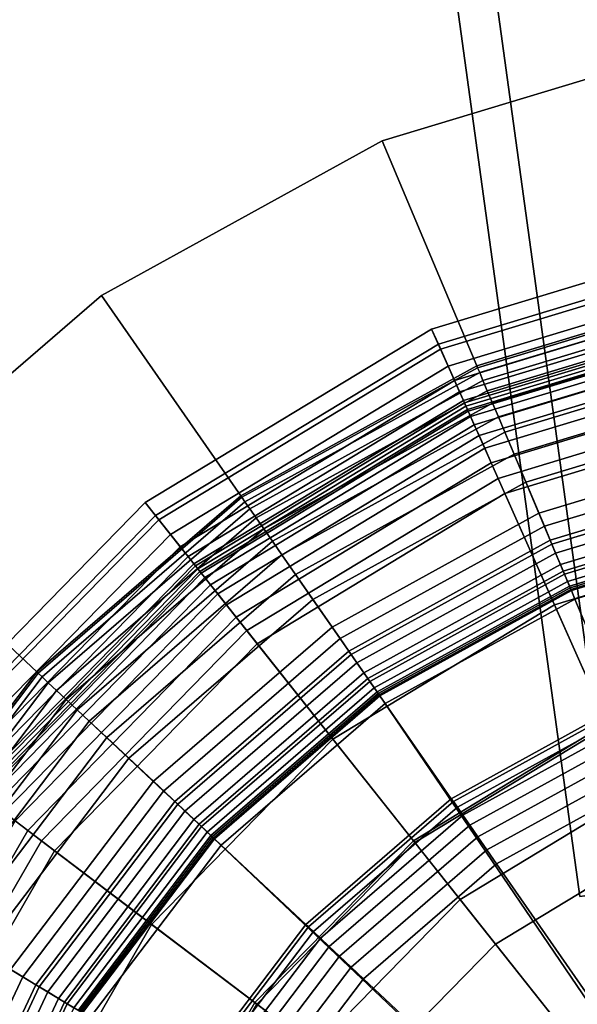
# Model space of a CAD drawing. Extents: x -43.1 to 43.1, y -41.3 to 41.3.
# Tile 251 of 656: x 3.646 to 4.155, y -32.685 to -31.786. Entities that reach past the tile are written whole.
import ezdxf

# ---------------------------------------------------------------- set-up
doc = ezdxf.new("R2010")
doc.units = 0
for name, color, linetype in [('LAMP', 7, 'CONTINUOUS'), ('LAMP_SUPPORT', 18, 'CONTINUOUS'), ('METAL_BASE', 254, 'CONTINUOUS')]:
    doc.layers.add(name, color=color, linetype=linetype)

msp = doc.modelspace()

# ---------------------------------------------------------------- linework, layer by layer
at = {"layer": 'LAMP'}
for points in [[(4.0224, -32.0681, 24.6401), (4.3152, -31.9796, 24.6401), (4.3177, -31.9946, 24.7579), (4.0286, -32.082, 24.7579)], [(4.0305, -32.0864, 24.3843), (4.3185, -31.9993, 24.3843), (4.3152, -31.9796, 24.6401), (4.0224, -32.0681, 24.6401)], [(4.0286, -32.082, 24.7579), (4.3177, -31.9946, 24.7579), (4.3275, -32.0524, 24.8806), (4.0525, -32.1355, 24.8806)], [(4.0375, -32.102, 24.0998), (4.3214, -32.0162, 24.0998), (4.3185, -31.9993, 24.3843), (4.0305, -32.0864, 24.3843)], [(4.0433, -32.115, 23.7996), (4.3238, -32.0303, 23.7996), (4.3214, -32.0162, 24.0998), (4.0375, -32.102, 24.0998)], [(4.048, -32.1255, 23.4966), (4.3257, -32.0416, 23.4966), (4.3238, -32.0303, 23.7996), (4.0433, -32.115, 23.7996)], [(4.0515, -32.1333, 23.2036), (4.3271, -32.05, 23.2036), (4.3257, -32.0416, 23.4966), (4.048, -32.1255, 23.4966)], [(4.0538, -32.1386, 22.9337), (4.3281, -32.0558, 22.9337), (4.3271, -32.05, 23.2036), (4.0515, -32.1333, 23.2036)], [(4.0525, -32.1355, 24.8806), (4.3275, -32.0524, 24.8806), (4.3427, -32.1418, 24.9998), (4.0893, -32.2183, 24.9998)], [(4.0551, -32.1415, 22.6997), (4.3286, -32.0588, 22.6997), (4.3281, -32.0558, 22.9337), (4.0538, -32.1386, 22.9337)], [(4.0559, -32.1432, 22.6845), (4.3289, -32.0607, 22.6845), (4.3286, -32.0588, 22.6997), (4.0551, -32.1415, 22.6997)], [(4.058, -32.1481, 22.6707), (4.3298, -32.0659, 22.6707), (4.3289, -32.0607, 22.6845), (4.0559, -32.1432, 22.6845)], [(3.7608, -32.2266, 24.6401), (4.0224, -32.0681, 24.6401), (4.0286, -32.082, 24.7579), (3.7703, -32.2385, 24.7579)], [(3.7733, -32.2423, 24.3843), (4.0305, -32.0864, 24.3843), (4.0224, -32.0681, 24.6401), (3.7608, -32.2266, 24.6401)], [(4.0614, -32.1556, 22.6586), (4.3312, -32.074, 22.6586), (4.3298, -32.0659, 22.6707), (4.058, -32.1481, 22.6707)], [(4.0657, -32.1654, 22.6486), (4.333, -32.0846, 22.6486), (4.3312, -32.074, 22.6586), (4.0614, -32.1556, 22.6586)], [(3.7703, -32.2385, 24.7579), (4.0286, -32.082, 24.7579), (4.0525, -32.1355, 24.8806), (3.8067, -32.2845, 24.8806)], [(3.7839, -32.2557, 24.0998), (4.0375, -32.102, 24.0998), (4.0305, -32.0864, 24.3843), (3.7733, -32.2423, 24.3843)], [(4.0709, -32.177, 22.6411), (4.3351, -32.0972, 22.6411), (4.333, -32.0846, 22.6486), (4.0657, -32.1654, 22.6486)], [(4.0768, -32.1902, 22.6365), (4.3375, -32.1114, 22.6365), (4.3351, -32.0972, 22.6411), (4.0709, -32.177, 22.6411)], [(3.7928, -32.2669, 23.7996), (4.0433, -32.115, 23.7996), (4.0375, -32.102, 24.0998), (3.7839, -32.2557, 24.0998)], [(3.7999, -32.2758, 23.4966), (4.048, -32.1255, 23.4966), (4.0433, -32.115, 23.7996), (3.7928, -32.2669, 23.7996)], [(4.0832, -32.2045, 22.6352), (4.3401, -32.1268, 22.6352), (4.3375, -32.1114, 22.6365), (4.0768, -32.1902, 22.6365)], [(3.8052, -32.2826, 23.2036), (4.0515, -32.1333, 23.2036), (4.048, -32.1255, 23.4966), (3.7999, -32.2758, 23.4966)], [(3.8088, -32.2871, 22.9337), (4.0538, -32.1386, 22.9337), (4.0515, -32.1333, 23.2036), (3.8052, -32.2826, 23.2036)], [(4.1828, -32.4282, 22.6428), (4.381, -32.3683, 22.6428), (4.3401, -32.1268, 22.6352), (4.0832, -32.2045, 22.6352)], [(3.8067, -32.2845, 24.8806), (4.0525, -32.1355, 24.8806), (4.0893, -32.2183, 24.9998), (3.863, -32.3555, 24.9998)], [(3.8107, -32.2895, 22.6997), (4.0551, -32.1415, 22.6997), (4.0538, -32.1386, 22.9337), (3.8088, -32.2871, 22.9337)], [(3.8119, -32.2911, 22.6845), (4.0559, -32.1432, 22.6845), (4.0551, -32.1415, 22.6997), (3.8107, -32.2895, 22.6997)], [(4.0893, -32.2183, 24.9998), (4.3427, -32.1418, 24.9998), (4.3612, -32.2515, 25.107), (4.1346, -32.32, 25.107)], [(3.8152, -32.2952, 22.6707), (4.058, -32.1481, 22.6707), (4.0559, -32.1432, 22.6845), (3.8119, -32.2911, 22.6845)], [(3.8203, -32.3016, 22.6586), (4.0614, -32.1556, 22.6586), (4.058, -32.1481, 22.6707), (3.8152, -32.2952, 22.6707)], [(3.827, -32.31, 22.6486), (4.0657, -32.1654, 22.6486), (4.0614, -32.1556, 22.6586), (3.8203, -32.3016, 22.6586)], [(3.8349, -32.3201, 22.6411), (4.0709, -32.177, 22.6411), (4.0657, -32.1654, 22.6486), (3.827, -32.31, 22.6486)], [(3.8439, -32.3314, 22.6365), (4.0768, -32.1902, 22.6365), (4.0709, -32.177, 22.6411), (3.8349, -32.3201, 22.6411)], [(3.8536, -32.3436, 22.6352), (4.0832, -32.2045, 22.6352), (4.0768, -32.1902, 22.6365), (3.8439, -32.3314, 22.6365)], [(4.0058, -32.5355, 22.6428), (4.1828, -32.4282, 22.6428), (4.0832, -32.2045, 22.6352), (3.8536, -32.3436, 22.6352)], [(3.863, -32.3555, 24.9998), (4.0893, -32.2183, 24.9998), (4.1346, -32.32, 25.107), (3.9322, -32.4427, 25.107)], [(3.5469, -32.4452, 24.6401), (3.7608, -32.2266, 24.6401), (3.7703, -32.2385, 24.7579), (3.559, -32.4544, 24.7579)], [(3.5628, -32.4573, 24.3843), (3.7733, -32.2423, 24.3843), (3.7608, -32.2266, 24.6401), (3.5469, -32.4452, 24.6401)], [(3.559, -32.4544, 24.7579), (3.7703, -32.2385, 24.7579), (3.8067, -32.2845, 24.8806), (3.6057, -32.4898, 24.8806)], [(3.5765, -32.4677, 24.0998), (3.7839, -32.2557, 24.0998), (3.7733, -32.2423, 24.3843), (3.5628, -32.4573, 24.3843)], [(3.5878, -32.4763, 23.7996), (3.7928, -32.2669, 23.7996), (3.7839, -32.2557, 24.0998), (3.5765, -32.4677, 24.0998)], [(4.1346, -32.32, 25.107), (4.3612, -32.2515, 25.107), (4.3814, -32.3704, 25.1939), (4.1837, -32.4301, 25.1939)], [(3.5969, -32.4832, 23.4966), (3.7999, -32.2758, 23.4966), (3.7928, -32.2669, 23.7996), (3.5878, -32.4763, 23.7996)], [(3.6038, -32.4884, 23.2036), (3.8052, -32.2826, 23.2036), (3.7999, -32.2758, 23.4966), (3.5969, -32.4832, 23.4966)], [(3.6084, -32.4919, 22.9337), (3.8088, -32.2871, 22.9337), (3.8052, -32.2826, 23.2036), (3.6038, -32.4884, 23.2036)], [(3.6057, -32.4898, 24.8806), (3.8067, -32.2845, 24.8806), (3.863, -32.3555, 24.9998), (3.6779, -32.5446, 24.9998)], [(3.6109, -32.4937, 22.6997), (3.8107, -32.2895, 22.6997), (3.8088, -32.2871, 22.9337), (3.6084, -32.4919, 22.9337)], [(3.6124, -32.4949, 22.6845), (3.8119, -32.2911, 22.6845), (3.8107, -32.2895, 22.6997), (3.6109, -32.4937, 22.6997)], [(3.6166, -32.4981, 22.6707), (3.8152, -32.2952, 22.6707), (3.8119, -32.2911, 22.6845), (3.6124, -32.4949, 22.6845)], [(3.6232, -32.5031, 22.6586), (3.8203, -32.3016, 22.6586), (3.8152, -32.2952, 22.6707), (3.6166, -32.4981, 22.6707)], [(3.6317, -32.5096, 22.6486), (3.827, -32.31, 22.6486), (3.8203, -32.3016, 22.6586), (3.6232, -32.5031, 22.6586)], [(3.6419, -32.5173, 22.6411), (3.8349, -32.3201, 22.6411), (3.827, -32.31, 22.6486), (3.6317, -32.5096, 22.6486)], [(3.6534, -32.526, 22.6365), (3.8439, -32.3314, 22.6365), (3.8349, -32.3201, 22.6411), (3.6419, -32.5173, 22.6411)], [(3.9322, -32.4427, 25.107), (4.1346, -32.32, 25.107), (4.1837, -32.4301, 25.1939), (4.0071, -32.5372, 25.1939)], [(3.6659, -32.5355, 22.6352), (3.8536, -32.3436, 22.6352), (3.8439, -32.3314, 22.6365), (3.6534, -32.526, 22.6365)], [(3.8609, -32.6834, 22.6428), (4.0058, -32.5355, 22.6428), (3.8536, -32.3436, 22.6352), (3.6659, -32.5355, 22.6352)], [(3.6779, -32.5446, 24.9998), (3.863, -32.3555, 24.9998), (3.9322, -32.4427, 25.107), (3.7666, -32.6119, 25.107)], [(4.0484, -32.5892, 22.1433), (4.2107, -32.4908, 22.1433), (4.1828, -32.4282, 22.6428), (4.0058, -32.5355, 22.6428)], [(4.0071, -32.5372, 25.1939), (4.1837, -32.4301, 25.1939), (4.232, -32.5384, 25.2522), (4.0808, -32.63, 25.2522)], [(4.2107, -32.4908, 22.1433), (4.0484, -32.5892, 22.1433), (4.519, -33.1826, 22.1433), (4.3925, -32.4359, 22.1433)], [(3.7666, -32.6119, 25.107), (3.9322, -32.4427, 25.107), (4.0071, -32.5372, 25.1939), (3.8627, -32.6847, 25.1939)], [(3.4621, -32.7387, 24.8806), (3.6057, -32.4898, 24.8806), (3.6779, -32.5446, 24.9998), (3.5457, -32.7738, 24.9998)], [(3.5173, -32.7619, 22.6365), (3.6534, -32.526, 22.6365), (3.6419, -32.5173, 22.6411), (3.504, -32.7563, 22.6411)], [(3.5317, -32.768, 22.6352), (3.6659, -32.5355, 22.6352), (3.6534, -32.526, 22.6365), (3.5173, -32.7619, 22.6365)], [(3.7575, -32.8628, 22.6428), (3.8609, -32.6834, 22.6428), (3.6659, -32.5355, 22.6352), (3.5317, -32.768, 22.6352)], [(3.9156, -32.7249, 22.1433), (4.0484, -32.5892, 22.1433), (4.0058, -32.5355, 22.6428), (3.8609, -32.6834, 22.6428)], [(3.8627, -32.6847, 25.1939), (4.0071, -32.5372, 25.1939), (4.0808, -32.63, 25.2522), (3.9571, -32.7564, 25.2522)], [(4.0808, -32.63, 25.2522), (4.232, -32.5384, 25.2522), (4.2747, -32.6344, 25.2735), (4.1461, -32.7124, 25.2735)], [(3.5457, -32.7738, 24.9998), (3.6779, -32.5446, 24.9998), (3.7666, -32.6119, 25.107), (3.6483, -32.8169, 25.107)], [(3.9156, -32.7249, 22.1433), (3.8207, -32.8893, 22.1433), (4.519, -33.1826, 22.1433), (4.0484, -32.5892, 22.1433)], [(4.2747, -32.6344, 25.2735), (4.4187, -32.5909, 25.2735), (4.519, -33.1826, 25.2735), (4.1461, -32.7124, 25.2735)], [(3.6483, -32.8169, 25.107), (3.7666, -32.6119, 25.107), (3.8627, -32.6847, 25.1939), (3.7595, -32.8636, 25.1939)], [(3.9571, -32.7564, 25.2522), (4.0808, -32.63, 25.2522), (4.1461, -32.7124, 25.2735), (4.0408, -32.8199, 25.2735)], [(3.8207, -32.8893, 22.1433), (3.9156, -32.7249, 22.1433), (3.8609, -32.6834, 22.6428), (3.7575, -32.8628, 22.6428)], [(3.7595, -32.8636, 25.1939), (3.8627, -32.6847, 25.1939), (3.9571, -32.7564, 25.2522), (3.8687, -32.9095, 25.2522)]]:
    msp.add_3dface(points, dxfattribs=at)
at = {"layer": 'LAMP_SUPPORT'}
for points in [[(4.2994, -32.0305, 19.0011), (4.0637, -32.1017, 19.0011), (4.0644, -32.1034, 18.9861), (4.2997, -32.0322, 18.9861)], [(4.2994, -32.0305, 22.465), (4.0637, -32.1017, 22.465), (4.0637, -32.1017, 19.0011), (4.2994, -32.0305, 19.0011)], [(4.2997, -32.0322, 22.48), (4.0644, -32.1034, 22.48), (4.0637, -32.1017, 22.465), (4.2994, -32.0305, 22.465)], [(4.2997, -32.0322, 18.9861), (4.0644, -32.1034, 18.9861), (4.0663, -32.1079, 18.9723), (4.3007, -32.0371, 18.9723)], [(4.3007, -32.0371, 22.4939), (4.0663, -32.1079, 22.4939), (4.0644, -32.1034, 22.48), (4.2997, -32.0322, 22.48)], [(4.3007, -32.0371, 18.9723), (4.0663, -32.1079, 18.9723), (4.0693, -32.1151, 18.9601), (4.3021, -32.0447, 18.9601)], [(4.3021, -32.0447, 22.5061), (4.0693, -32.1151, 22.5061), (4.0663, -32.1079, 22.4939), (4.3007, -32.0371, 22.4939)], [(4.3021, -32.0447, 18.9601), (4.0693, -32.1151, 18.9601), (4.0733, -32.1244, 18.9499), (4.304, -32.0547, 18.9499)], [(4.304, -32.0547, 22.5162), (4.0733, -32.1244, 22.5162), (4.0693, -32.1151, 22.5061), (4.3021, -32.0447, 22.5061)], [(4.304, -32.0547, 18.9499), (4.0733, -32.1244, 18.9499), (4.078, -32.1357, 18.9421), (4.3063, -32.0667, 18.9421)], [(4.3063, -32.0667, 22.524), (4.078, -32.1357, 22.524), (4.0733, -32.1244, 22.5162), (4.304, -32.0547, 22.5162)], [(4.3063, -32.0667, 18.9421), (4.078, -32.1357, 18.9421), (4.0834, -32.1484, 18.9372), (4.3089, -32.0803, 18.9372)], [(4.3089, -32.0803, 22.5289), (4.0834, -32.1484, 22.5289), (4.078, -32.1357, 22.524), (4.3063, -32.0667, 22.524)], [(4.3089, -32.0803, 18.9372), (4.0834, -32.1484, 18.9372), (4.0892, -32.1623, 18.9354), (4.3117, -32.095, 18.9354)], [(4.3117, -32.095, 22.5307), (4.0892, -32.1623, 22.5307), (4.0834, -32.1484, 22.5289), (4.3089, -32.0803, 22.5289)], [(4.3117, -32.095, 18.9354), (4.0892, -32.1623, 18.9354), (4.0977, -32.1825, 18.9338), (4.3158, -32.1166, 18.9338)], [(4.3292, -32.1866, 22.5307), (4.1254, -32.2482, 22.5307), (4.0892, -32.1623, 22.5307), (4.3117, -32.095, 22.5307)], [(4.0637, -32.1017, 19.0011), (3.848, -32.2204, 19.0011), (3.849, -32.2218, 18.9861), (4.0644, -32.1034, 18.9861)], [(4.0637, -32.1017, 22.465), (3.848, -32.2204, 22.465), (3.848, -32.2204, 19.0011), (4.0637, -32.1017, 19.0011)], [(4.0644, -32.1034, 22.48), (3.849, -32.2218, 22.48), (3.848, -32.2204, 22.465), (4.0637, -32.1017, 22.465)], [(4.0644, -32.1034, 18.9861), (3.849, -32.2218, 18.9861), (3.8518, -32.2259, 18.9723), (4.0663, -32.1079, 18.9723)], [(4.0663, -32.1079, 22.4939), (3.8518, -32.2259, 22.4939), (3.849, -32.2218, 22.48), (4.0644, -32.1034, 22.48)], [(4.0663, -32.1079, 18.9723), (3.8518, -32.2259, 18.9723), (3.8563, -32.2323, 18.9601), (4.0693, -32.1151, 18.9601)], [(4.0693, -32.1151, 22.5061), (3.8563, -32.2323, 22.5061), (3.8518, -32.2259, 22.4939), (4.0663, -32.1079, 22.4939)], [(4.0693, -32.1151, 18.9601), (3.8563, -32.2323, 18.9601), (3.8621, -32.2406, 18.9499), (4.0733, -32.1244, 18.9499)], [(4.0733, -32.1244, 22.5162), (3.8621, -32.2406, 22.5162), (3.8563, -32.2323, 22.5061), (4.0693, -32.1151, 22.5061)], [(4.0733, -32.1244, 18.9499), (3.8621, -32.2406, 18.9499), (3.869, -32.2506, 18.9421), (4.078, -32.1357, 18.9421)], [(4.078, -32.1357, 22.524), (3.869, -32.2506, 22.524), (3.8621, -32.2406, 22.5162), (4.0733, -32.1244, 22.5162)], [(4.3158, -32.1166, 18.9338), (4.0977, -32.1825, 18.9338), (4.1084, -32.2079, 18.929), (4.321, -32.1436, 18.929)], [(4.078, -32.1357, 18.9421), (3.869, -32.2506, 18.9421), (3.8769, -32.262, 18.9372), (4.0834, -32.1484, 18.9372)], [(4.0834, -32.1484, 22.5289), (3.8769, -32.262, 22.5289), (3.869, -32.2506, 22.524), (4.078, -32.1357, 22.524)], [(4.0834, -32.1484, 18.9372), (3.8769, -32.262, 18.9372), (3.8855, -32.2743, 18.9354), (4.0892, -32.1623, 18.9354)], [(4.0892, -32.1623, 22.5307), (3.8855, -32.2743, 22.5307), (3.8769, -32.262, 22.5289), (4.0834, -32.1484, 22.5289)], [(4.321, -32.1436, 18.929), (4.1084, -32.2079, 18.929), (4.1203, -32.2363, 18.9214), (4.3268, -32.1739, 18.9214)], [(4.0892, -32.1623, 18.9354), (3.8855, -32.2743, 18.9354), (3.8981, -32.2924, 18.9338), (4.0977, -32.1825, 18.9338)], [(4.1254, -32.2482, 22.5307), (3.9388, -32.3509, 22.5307), (3.8855, -32.2743, 22.5307), (4.0892, -32.1623, 22.5307)], [(4.3268, -32.1739, 18.9214), (4.1203, -32.2363, 18.9214), (4.1322, -32.2645, 18.9114), (4.3325, -32.204, 18.9114)], [(4.0977, -32.1825, 18.9338), (3.8981, -32.2924, 18.9338), (3.9138, -32.315, 18.929), (4.1084, -32.2079, 18.929)], [(4.3318, -32.2003, 22.5291), (4.1308, -32.2611, 22.5291), (4.1254, -32.2482, 22.5307), (4.3292, -32.1866, 22.5307)], [(4.3343, -32.2129, 22.5245), (4.1357, -32.2729, 22.5245), (4.1308, -32.2611, 22.5291), (4.3318, -32.2003, 22.5291)], [(4.3325, -32.204, 18.9114), (4.1322, -32.2645, 18.9114), (4.1426, -32.2892, 18.8993), (4.3376, -32.2302, 18.8993)], [(4.1084, -32.2079, 18.929), (3.9138, -32.315, 18.929), (3.9314, -32.3403, 18.9214), (4.1203, -32.2363, 18.9214)], [(4.3364, -32.224, 22.5173), (4.1401, -32.2833, 22.5173), (4.1357, -32.2729, 22.5245), (4.3343, -32.2129, 22.5245)], [(3.848, -32.2204, 19.0011), (3.6617, -32.3813, 19.0011), (3.663, -32.3825, 18.9861), (3.849, -32.2218, 18.9861)], [(3.848, -32.2204, 22.465), (3.6617, -32.3813, 22.465), (3.6617, -32.3813, 19.0011), (3.848, -32.2204, 19.0011)], [(3.849, -32.2218, 22.48), (3.663, -32.3825, 22.48), (3.6617, -32.3813, 22.465), (3.848, -32.2204, 22.465)], [(3.849, -32.2218, 18.9861), (3.663, -32.3825, 18.9861), (3.6666, -32.3859, 18.9723), (3.8518, -32.2259, 18.9723)], [(3.8518, -32.2259, 22.4939), (3.6666, -32.3859, 22.4939), (3.663, -32.3825, 22.48), (3.849, -32.2218, 22.48)], [(3.8518, -32.2259, 18.9723), (3.6666, -32.3859, 18.9723), (3.6722, -32.3912, 18.9601), (3.8563, -32.2323, 18.9601)], [(3.8563, -32.2323, 22.5061), (3.6722, -32.3912, 22.5061), (3.6666, -32.3859, 22.4939), (3.8518, -32.2259, 22.4939)], [(3.8563, -32.2323, 18.9601), (3.6722, -32.3912, 18.9601), (3.6797, -32.3982, 18.9499), (3.8621, -32.2406, 18.9499)], [(3.8621, -32.2406, 22.5162), (3.6797, -32.3982, 22.5162), (3.6722, -32.3912, 22.5061), (3.8563, -32.2323, 22.5061)], [(4.3381, -32.2333, 22.5079), (4.1438, -32.292, 22.5079), (4.1401, -32.2833, 22.5173), (4.3364, -32.224, 22.5173)], [(4.3376, -32.2302, 18.8993), (4.1426, -32.2892, 18.8993), (4.1501, -32.307, 18.8854), (4.3412, -32.2492, 18.8854)], [(3.8621, -32.2406, 18.9499), (3.6797, -32.3982, 18.9499), (3.6885, -32.4065, 18.9421), (3.869, -32.2506, 18.9421)], [(3.869, -32.2506, 22.524), (3.6885, -32.4065, 22.524), (3.6797, -32.3982, 22.5162), (3.8621, -32.2406, 22.5162)], [(4.1203, -32.2363, 18.9214), (3.9314, -32.3403, 18.9214), (3.9488, -32.3654, 18.9114), (4.1322, -32.2645, 18.9114)], [(4.3395, -32.2404, 22.4966), (4.1466, -32.2987, 22.4966), (4.1438, -32.292, 22.5079), (4.3381, -32.2333, 22.5079)], [(4.3404, -32.2449, 22.4838), (4.1484, -32.3029, 22.4838), (4.1466, -32.2987, 22.4966), (4.3395, -32.2404, 22.4966)], [(3.869, -32.2506, 18.9421), (3.6885, -32.4065, 18.9421), (3.6986, -32.416, 18.9372), (3.8769, -32.262, 18.9372)], [(3.8769, -32.262, 22.5289), (3.6986, -32.416, 22.5289), (3.6885, -32.4065, 22.524), (3.869, -32.2506, 22.524)], [(4.1308, -32.2611, 22.5291), (3.9467, -32.3624, 22.5291), (3.9388, -32.3509, 22.5307), (4.1254, -32.2482, 22.5307)], [(4.5, -33.1749, 21.5662), (3.9745, -32.4023, 21.5662), (4.1496, -32.306, 21.5662), (4.341, -32.2481, 21.5662)], [(4.3407, -32.2465, 22.4698), (4.149, -32.3044, 22.4698), (4.1484, -32.3029, 22.4838), (4.3404, -32.2449, 22.4838)], [(4.341, -32.2481, 21.5662), (4.1496, -32.306, 21.5662), (4.149, -32.3044, 22.4698), (4.3407, -32.2465, 22.4698)], [(4.3412, -32.2492, 18.8854), (4.1501, -32.307, 18.8854), (4.1533, -32.3147, 18.8701), (4.3428, -32.2574, 18.8701)], [(4.3428, -32.2574, 18.8701), (4.1533, -32.3147, 18.8701), (4.1944, -32.4124, 17.848), (4.3626, -32.3615, 17.848)], [(3.8769, -32.262, 18.9372), (3.6986, -32.416, 18.9372), (3.7096, -32.4263, 18.9354), (3.8855, -32.2743, 18.9354)], [(3.8855, -32.2743, 22.5307), (3.7096, -32.4263, 22.5307), (3.6986, -32.416, 22.5289), (3.8769, -32.262, 22.5289)], [(4.1357, -32.2729, 22.5245), (3.954, -32.3729, 22.5245), (3.9467, -32.3624, 22.5291), (4.1308, -32.2611, 22.5291)], [(4.1322, -32.2645, 18.9114), (3.9488, -32.3654, 18.9114), (3.9641, -32.3873, 18.8993), (4.1426, -32.2892, 18.8993)], [(3.8855, -32.2743, 18.9354), (3.7096, -32.4263, 18.9354), (3.7256, -32.4413, 18.9338), (3.8981, -32.2924, 18.9338)], [(3.9388, -32.3509, 22.5307), (3.7776, -32.4901, 22.5307), (3.7096, -32.4263, 22.5307), (3.8855, -32.2743, 22.5307)], [(4.1401, -32.2833, 22.5173), (3.9605, -32.3822, 22.5173), (3.954, -32.3729, 22.5245), (4.1357, -32.2729, 22.5245)], [(4.1438, -32.292, 22.5079), (3.9659, -32.3899, 22.5079), (3.9605, -32.3822, 22.5173), (4.1401, -32.2833, 22.5173)], [(3.8981, -32.2924, 18.9338), (3.7256, -32.4413, 18.9338), (3.7457, -32.4601, 18.929), (3.9138, -32.315, 18.929)], [(4.1426, -32.2892, 18.8993), (3.9641, -32.3873, 18.8993), (3.9752, -32.4032, 18.8854), (4.1501, -32.307, 18.8854)], [(4.1466, -32.2987, 22.4966), (3.97, -32.3958, 22.4966), (3.9659, -32.3899, 22.5079), (4.1438, -32.292, 22.5079)], [(4.1484, -32.3029, 22.4838), (3.9726, -32.3996, 22.4838), (3.97, -32.3958, 22.4966), (4.1466, -32.2987, 22.4966)], [(4.149, -32.3044, 22.4698), (3.9736, -32.4009, 22.4698), (3.9726, -32.3996, 22.4838), (4.1484, -32.3029, 22.4838)], [(4.1496, -32.306, 21.5662), (3.9745, -32.4023, 21.5662), (3.9736, -32.4009, 22.4698), (4.149, -32.3044, 22.4698)], [(4.1501, -32.307, 18.8854), (3.9752, -32.4032, 18.8854), (3.9799, -32.4101, 18.8701), (4.1533, -32.3147, 18.8701)], [(3.9138, -32.315, 18.929), (3.7457, -32.4601, 18.929), (3.7682, -32.4812, 18.9214), (3.9314, -32.3403, 18.9214)], [(4.1533, -32.3147, 18.8701), (3.9799, -32.4101, 18.8701), (4.0404, -32.4971, 17.848), (4.1944, -32.4124, 17.848)], [(3.9314, -32.3403, 18.9214), (3.7682, -32.4812, 18.9214), (3.7905, -32.5022, 18.9114), (3.9488, -32.3654, 18.9114)], [(3.9467, -32.3624, 22.5291), (3.7878, -32.4996, 22.5291), (3.7776, -32.4901, 22.5307), (3.9388, -32.3509, 22.5307)], [(3.954, -32.3729, 22.5245), (3.7971, -32.5084, 22.5245), (3.7878, -32.4996, 22.5291), (3.9467, -32.3624, 22.5291)], [(3.9488, -32.3654, 18.9114), (3.7905, -32.5022, 18.9114), (3.81, -32.5205, 18.8993), (3.9641, -32.3873, 18.8993)], [(3.9605, -32.3822, 22.5173), (3.8053, -32.5161, 22.5173), (3.7971, -32.5084, 22.5245), (3.954, -32.3729, 22.5245)], [(3.6617, -32.3813, 19.0011), (3.5129, -32.5775, 19.0011), (3.5144, -32.5784, 18.9861), (3.663, -32.3825, 18.9861)], [(3.6617, -32.3813, 22.465), (3.5129, -32.5775, 22.465), (3.5129, -32.5775, 19.0011), (3.6617, -32.3813, 19.0011)], [(3.663, -32.3825, 22.48), (3.5144, -32.5784, 22.48), (3.5129, -32.5775, 22.465), (3.6617, -32.3813, 22.465)], [(3.663, -32.3825, 18.9861), (3.5144, -32.5784, 18.9861), (3.5186, -32.5809, 18.9723), (3.6666, -32.3859, 18.9723)], [(3.6666, -32.3859, 22.4939), (3.5186, -32.5809, 22.4939), (3.5144, -32.5784, 22.48), (3.663, -32.3825, 22.48)], [(3.9659, -32.3899, 22.5079), (3.8122, -32.5226, 22.5079), (3.8053, -32.5161, 22.5173), (3.9605, -32.3822, 22.5173)], [(3.6666, -32.3859, 18.9723), (3.5186, -32.5809, 18.9723), (3.5253, -32.585, 18.9601), (3.6722, -32.3912, 18.9601)], [(3.6722, -32.3912, 22.5061), (3.5253, -32.585, 22.5061), (3.5186, -32.5809, 22.4939), (3.6666, -32.3859, 22.4939)], [(3.6722, -32.3912, 18.9601), (3.5253, -32.585, 18.9601), (3.534, -32.5902, 18.9499), (3.6797, -32.3982, 18.9499)], [(3.6797, -32.3982, 22.5162), (3.534, -32.5902, 22.5162), (3.5253, -32.585, 22.5061), (3.6722, -32.3912, 22.5061)], [(3.9641, -32.3873, 18.8993), (3.81, -32.5205, 18.8993), (3.8241, -32.5337, 18.8854), (3.9752, -32.4032, 18.8854)], [(3.97, -32.3958, 22.4966), (3.8175, -32.5276, 22.4966), (3.8122, -32.5226, 22.5079), (3.9659, -32.3899, 22.5079)], [(3.6797, -32.3982, 18.9499), (3.534, -32.5902, 18.9499), (3.5444, -32.5965, 18.9421), (3.6885, -32.4065, 18.9421)], [(3.6885, -32.4065, 22.524), (3.5444, -32.5965, 22.524), (3.534, -32.5902, 22.5162), (3.6797, -32.3982, 22.5162)], [(3.9726, -32.3996, 22.4838), (3.8208, -32.5307, 22.4838), (3.8175, -32.5276, 22.4966), (3.97, -32.3958, 22.4966)], [(3.9736, -32.4009, 22.4698), (3.822, -32.5318, 22.4698), (3.8208, -32.5307, 22.4838), (3.9726, -32.3996, 22.4838)], [(3.9745, -32.4023, 21.5662), (3.8232, -32.533, 21.5662), (3.822, -32.5318, 22.4698), (3.9736, -32.4009, 22.4698)], [(4.5, -33.1749, 21.5662), (3.8232, -32.533, 21.5662), (3.9745, -32.4023, 21.5662)], [(3.9752, -32.4032, 18.8854), (3.8241, -32.5337, 18.8854), (3.8301, -32.5394, 18.8701), (3.9799, -32.4101, 18.8701)], [(3.6885, -32.4065, 18.9421), (3.5444, -32.5965, 18.9421), (3.5562, -32.6037, 18.9372), (3.6986, -32.416, 18.9372)], [(3.6986, -32.416, 22.5289), (3.5562, -32.6037, 22.5289), (3.5444, -32.5965, 22.524), (3.6885, -32.4065, 22.524)], [(3.9799, -32.4101, 18.8701), (3.8301, -32.5394, 18.8701), (3.9074, -32.612, 17.848), (4.0404, -32.4971, 17.848)], [(4.1944, -32.4124, 17.848), (4.0404, -32.4971, 17.848), (4.0423, -32.4998, 17.8327), (4.1957, -32.4154, 17.8327)], [(3.6986, -32.416, 18.9372), (3.5562, -32.6037, 18.9372), (3.5691, -32.6115, 18.9354), (3.7096, -32.4263, 18.9354)], [(3.7096, -32.4263, 22.5307), (3.5691, -32.6115, 22.5307), (3.5562, -32.6037, 22.5289), (3.6986, -32.416, 22.5289)], [(4.1957, -32.4154, 17.8327), (4.0423, -32.4998, 17.8327), (4.0459, -32.5049, 17.8188), (4.1981, -32.4211, 17.8188)], [(4.1981, -32.4211, 17.8188), (4.0459, -32.5049, 17.8188), (4.0509, -32.5122, 17.8067), (4.2015, -32.4293, 17.8067)], [(3.7096, -32.4263, 18.9354), (3.5691, -32.6115, 18.9354), (3.5879, -32.6229, 18.9338), (3.7256, -32.4413, 18.9338)], [(3.7776, -32.4901, 22.5307), (3.6489, -32.6598, 22.5307), (3.5691, -32.6115, 22.5307), (3.7096, -32.4263, 22.5307)], [(4.2015, -32.4293, 17.8067), (4.0509, -32.5122, 17.8067), (4.0573, -32.5213, 17.7967), (4.2058, -32.4396, 17.7967)], [(3.7256, -32.4413, 18.9338), (3.5879, -32.6229, 18.9338), (3.6114, -32.6371, 18.929), (3.7457, -32.4601, 18.929)], [(4.2058, -32.4396, 17.7967), (4.0573, -32.5213, 17.7967), (4.0647, -32.5319, 17.7891), (4.2109, -32.4515, 17.7891)], [(4.2109, -32.4515, 17.7891), (4.0647, -32.5319, 17.7891), (4.0729, -32.5438, 17.7843), (4.2165, -32.4648, 17.7843)], [(3.7457, -32.4601, 18.929), (3.6114, -32.6371, 18.929), (3.6378, -32.6531, 18.9214), (3.7682, -32.4812, 18.9214)], [(4.2165, -32.4648, 17.7843), (4.0729, -32.5438, 17.7843), (4.0818, -32.5566, 17.7827), (4.2225, -32.4792, 17.7827)], [(3.7682, -32.4812, 18.9214), (3.6378, -32.6531, 18.9214), (3.664, -32.6689, 18.9114), (3.7905, -32.5022, 18.9114)], [(4.2225, -32.4792, 17.7827), (4.0818, -32.5566, 17.7827), (4.284, -32.8473, 17.7827), (4.3598, -32.8056, 17.7827)], [(3.7878, -32.4996, 22.5291), (3.6608, -32.667, 22.5291), (3.6489, -32.6598, 22.5307), (3.7776, -32.4901, 22.5307)], [(3.7971, -32.5084, 22.5245), (3.6718, -32.6736, 22.5245), (3.6608, -32.667, 22.5291), (3.7878, -32.4996, 22.5291)], [(3.7905, -32.5022, 18.9114), (3.664, -32.6689, 18.9114), (3.6869, -32.6828, 18.8993), (3.81, -32.5205, 18.8993)], [(4.0404, -32.4971, 17.848), (3.9074, -32.612, 17.848), (3.9098, -32.6142, 17.8327), (4.0423, -32.4998, 17.8327)], [(4.0423, -32.4998, 17.8327), (3.9098, -32.6142, 17.8327), (3.9144, -32.6185, 17.8188), (4.0459, -32.5049, 17.8188)], [(3.8053, -32.5161, 22.5173), (3.6814, -32.6795, 22.5173), (3.6718, -32.6736, 22.5245), (3.7971, -32.5084, 22.5245)], [(4.0459, -32.5049, 17.8188), (3.9144, -32.6185, 17.8188), (3.9208, -32.6245, 17.8067), (4.0509, -32.5122, 17.8067)], [(3.8122, -32.5226, 22.5079), (3.6895, -32.6844, 22.5079), (3.6814, -32.6795, 22.5173), (3.8053, -32.5161, 22.5173)], [(4.0509, -32.5122, 17.8067), (3.9208, -32.6245, 17.8067), (3.9289, -32.6321, 17.7967), (4.0573, -32.5213, 17.7967)], [(3.81, -32.5205, 18.8993), (3.6869, -32.6828, 18.8993), (3.7034, -32.6928, 18.8854), (3.8241, -32.5337, 18.8854)], [(3.8175, -32.5276, 22.4966), (3.6957, -32.6881, 22.4966), (3.6895, -32.6844, 22.5079), (3.8122, -32.5226, 22.5079)], [(3.8208, -32.5307, 22.4838), (3.6996, -32.6905, 22.4838), (3.6957, -32.6881, 22.4966), (3.8175, -32.5276, 22.4966)], [(4.0573, -32.5213, 17.7967), (3.9289, -32.6321, 17.7967), (3.9384, -32.641, 17.7891), (4.0647, -32.5319, 17.7891)], [(3.822, -32.5318, 22.4698), (3.701, -32.6913, 22.4698), (3.6996, -32.6905, 22.4838), (3.8208, -32.5307, 22.4838)], [(3.8232, -32.533, 21.5662), (3.7024, -32.6922, 21.5662), (3.701, -32.6913, 22.4698), (3.822, -32.5318, 22.4698)], [(4.5, -33.1749, 21.5662), (4.4975, -33.1942, 21.5662), (3.7024, -32.6922, 21.5662), (3.8232, -32.533, 21.5662)], [(3.8241, -32.5337, 18.8854), (3.7034, -32.6928, 18.8854), (3.7105, -32.6971, 18.8701), (3.8301, -32.5394, 18.8701)], [(4.0647, -32.5319, 17.7891), (3.9384, -32.641, 17.7891), (3.9489, -32.6509, 17.7843), (4.0729, -32.5438, 17.7843)], [(3.8301, -32.5394, 18.8701), (3.7105, -32.6971, 18.8701), (3.8012, -32.752, 17.848), (3.9074, -32.612, 17.848)], [(4.0729, -32.5438, 17.7843), (3.9489, -32.6509, 17.7843), (3.9602, -32.6615, 17.7827), (4.0818, -32.5566, 17.7827)], [(4.0818, -32.5566, 17.7827), (3.9602, -32.6615, 17.7827), (4.2185, -32.9039, 17.7827), (4.284, -32.8473, 17.7827)], [(3.6489, -32.6598, 22.5307), (3.5583, -32.8525, 22.5307), (3.4702, -32.8219, 22.5307), (3.5691, -32.6115, 22.5307)], [(3.9074, -32.612, 17.848), (3.8012, -32.752, 17.848), (3.804, -32.7537, 17.8327), (3.9098, -32.6142, 17.8327)], [(3.9098, -32.6142, 17.8327), (3.804, -32.7537, 17.8327), (3.8094, -32.7569, 17.8188), (3.9144, -32.6185, 17.8188)], [(3.9144, -32.6185, 17.8188), (3.8094, -32.7569, 17.8188), (3.8169, -32.7615, 17.8067), (3.9208, -32.6245, 17.8067)], [(3.9208, -32.6245, 17.8067), (3.8169, -32.7615, 17.8067), (3.8264, -32.7672, 17.7967), (3.9289, -32.6321, 17.7967)], [(3.9289, -32.6321, 17.7967), (3.8264, -32.7672, 17.7967), (3.8375, -32.7739, 17.7891), (3.9384, -32.641, 17.7891)], [(3.9384, -32.641, 17.7891), (3.8375, -32.7739, 17.7891), (3.8499, -32.7814, 17.7843), (3.9489, -32.6509, 17.7843)], [(3.6378, -32.6531, 18.9214), (3.546, -32.8482, 18.9214), (3.5749, -32.8583, 18.9114), (3.664, -32.6689, 18.9114)], [(3.9489, -32.6509, 17.7843), (3.8499, -32.7814, 17.7843), (3.8632, -32.7895, 17.7827), (3.9602, -32.6615, 17.7827)], [(3.6608, -32.667, 22.5291), (3.5714, -32.8571, 22.5291), (3.5583, -32.8525, 22.5307), (3.6489, -32.6598, 22.5307)], [(3.9602, -32.6615, 17.7827), (3.8632, -32.7895, 17.7827), (4.1662, -32.9729, 17.7827), (4.2185, -32.9039, 17.7827)], [(3.6718, -32.6736, 22.5245), (3.5835, -32.8613, 22.5245), (3.5714, -32.8571, 22.5291), (3.6608, -32.667, 22.5291)], [(3.664, -32.6689, 18.9114), (3.5749, -32.8583, 18.9114), (3.6002, -32.8671, 18.8993), (3.6869, -32.6828, 18.8993)], [(3.6814, -32.6795, 22.5173), (3.5942, -32.865, 22.5173), (3.5835, -32.8613, 22.5245), (3.6718, -32.6736, 22.5245)], [(3.6895, -32.6844, 22.5079), (3.6031, -32.8681, 22.5079), (3.5942, -32.865, 22.5173), (3.6814, -32.6795, 22.5173)], [(3.6869, -32.6828, 18.8993), (3.6002, -32.8671, 18.8993), (3.6184, -32.8734, 18.8854), (3.7034, -32.6928, 18.8854)], [(3.6957, -32.6881, 22.4966), (3.6099, -32.8705, 22.4966), (3.6031, -32.8681, 22.5079), (3.6895, -32.6844, 22.5079)]]:
    msp.add_3dface(points, dxfattribs=at)
at = {"layer": 'METAL_BASE'}
for points in [[(14.252, -39.4095, 30.106), (14.2179, -39.4216, 30.241), (0.7699, -1.4457, 30.241), (0.8041, -1.4336, 30.106)], [(14.2179, -39.4216, 29.9709), (14.252, -39.4095, 30.106), (0.8041, -1.4336, 30.106), (0.7699, -1.4457, 29.9709)], [(14.2179, -39.4216, 30.241), (14.1247, -39.4546, 30.3399), (0.6767, -1.4787, 30.3399), (0.7699, -1.4457, 30.241)], [(14.1247, -39.4546, 29.872), (14.2179, -39.4216, 29.9709), (0.7699, -1.4457, 29.9709), (0.6767, -1.4787, 29.872)], [(14.1247, -39.4546, 30.3399), (13.9974, -39.4997, 30.3761), (0.5494, -1.5238, 30.3761), (0.6767, -1.4787, 30.3399)], [(13.9974, -39.4997, 29.8358), (14.1247, -39.4546, 29.872), (0.6767, -1.4787, 29.872), (0.5494, -1.5238, 29.8358)], [(13.9974, -39.4997, 30.3761), (13.8701, -39.5447, 30.3399), (0.4221, -1.5689, 30.3399), (0.5494, -1.5238, 30.3761)], [(13.8701, -39.5447, 29.872), (13.9974, -39.4997, 29.8358), (0.5494, -1.5238, 29.8358), (0.4221, -1.5689, 29.872)], [(13.8701, -39.5447, 30.3399), (13.7769, -39.5777, 30.241), (0.3289, -1.6019, 30.241), (0.4221, -1.5689, 30.3399)], [(13.7769, -39.5777, 29.9709), (13.8701, -39.5447, 29.872), (0.4221, -1.5689, 29.872), (0.3289, -1.6019, 29.9709)], [(4.6929, -32.513, 20.312), (4.657, -32.518, 20.447), (0.4094, -1.5747, 20.447), (0.4452, -1.5697, 20.312)], [(4.657, -32.518, 20.1769), (4.6929, -32.513, 20.312), (0.4452, -1.5697, 20.312), (0.4094, -1.5747, 20.1769)], [(4.657, -32.518, 20.447), (4.5591, -32.5314, 20.5459), (0.3114, -1.5881, 20.5459), (0.4094, -1.5747, 20.447)], [(4.5591, -32.5314, 20.0781), (4.657, -32.518, 20.1769), (0.4094, -1.5747, 20.1769), (0.3114, -1.5881, 20.0781)], [(4.5591, -32.5314, 20.5459), (4.4253, -32.5498, 20.5821), (0.1776, -1.6065, 20.5821), (0.3114, -1.5881, 20.5459)], [(4.4253, -32.5498, 20.0419), (4.5591, -32.5314, 20.0781), (0.3114, -1.5881, 20.0781), (0.1776, -1.6065, 20.0419)], [(4.4253, -32.5498, 20.5821), (4.2915, -32.5681, 20.5459), (0.0438, -1.6248, 20.5459), (0.1776, -1.6065, 20.5821)], [(4.2915, -32.5681, 20.0781), (4.4253, -32.5498, 20.0419), (0.1776, -1.6065, 20.0419), (0.0438, -1.6248, 20.0781)], [(13.7769, -39.5777, 30.241), (13.7428, -39.5898, 30.106), (0.2948, -1.6139, 30.106), (0.3289, -1.6019, 30.241)], [(13.7428, -39.5898, 30.106), (13.7769, -39.5777, 29.9709), (0.3289, -1.6019, 29.9709), (0.2948, -1.6139, 30.106)], [(4.2915, -32.5681, 20.5459), (4.1935, -32.5816, 20.447), (-0.0541, -1.6383, 20.447), (0.0438, -1.6248, 20.5459)], [(4.1935, -32.5816, 20.1769), (4.2915, -32.5681, 20.0781), (0.0438, -1.6248, 20.0781), (-0.0541, -1.6383, 20.1769)], [(4.1935, -32.5816, 20.447), (4.1577, -32.5865, 20.312), (-0.09, -1.6432, 20.312), (-0.0541, -1.6383, 20.447)], [(4.1577, -32.5865, 20.312), (4.1935, -32.5816, 20.1769), (-0.0541, -1.6383, 20.1769), (-0.09, -1.6432, 20.312)], [(4.2576, -31.8115, 20.7327), (3.9773, -31.8962, 20.7327), (3.9773, -31.8962, 19.8457), (4.2576, -31.8115, 19.8457)], [(4.2994, -32.0305, 19.8457), (4.2576, -31.8115, 19.8457), (3.9773, -31.8962, 19.8457), (4.0637, -32.1017, 19.8457)], [(4.0637, -32.1017, 20.7327), (3.9773, -31.8962, 20.7327), (4.2576, -31.8115, 20.7327), (4.2994, -32.0305, 20.7327)], [(3.9773, -31.8962, 20.7327), (3.7207, -32.0374, 20.7327), (3.7207, -32.0374, 19.8457), (3.9773, -31.8962, 19.8457)], [(4.0637, -32.1017, 19.8457), (3.9773, -31.8962, 19.8457), (3.7207, -32.0374, 19.8457), (3.848, -32.2204, 19.8457)], [(3.848, -32.2204, 20.7327), (3.7207, -32.0374, 20.7327), (3.9773, -31.8962, 20.7327), (4.0637, -32.1017, 20.7327)], [(4.2994, -32.0305, 19.8457), (4.0637, -32.1017, 19.8457), (4.0637, -32.1017, 20.7327), (4.2994, -32.0305, 20.7327)], [(3.7207, -32.0374, 20.7327), (3.4991, -32.2287, 20.7327), (3.4991, -32.2287, 19.8457), (3.7207, -32.0374, 19.8457)], [(3.848, -32.2204, 19.8457), (3.7207, -32.0374, 19.8457), (3.4991, -32.2287, 19.8457), (3.6617, -32.3813, 19.8457)], [(3.6617, -32.3813, 20.7327), (3.4991, -32.2287, 20.7327), (3.7207, -32.0374, 20.7327), (3.848, -32.2204, 20.7327)], [(4.0637, -32.1017, 19.8457), (3.848, -32.2204, 19.8457), (3.848, -32.2204, 20.7327), (4.0637, -32.1017, 20.7327)], [(3.848, -32.2204, 19.8457), (3.6617, -32.3813, 19.8457), (3.6617, -32.3813, 20.7327), (3.848, -32.2204, 20.7327)], [(3.6617, -32.3813, 19.8457), (3.4991, -32.2287, 19.8457), (3.3222, -32.462, 19.8457), (3.5129, -32.5775, 19.8457)], [(3.5129, -32.5775, 20.7327), (3.3222, -32.462, 20.7327), (3.4991, -32.2287, 20.7327), (3.6617, -32.3813, 20.7327)], [(3.6617, -32.3813, 19.8457), (3.5129, -32.5775, 19.8457), (3.5129, -32.5775, 20.7327), (3.6617, -32.3813, 20.7327)]]:
    msp.add_3dface(points, dxfattribs=at)

doc.saveas('drawing.dxf')
